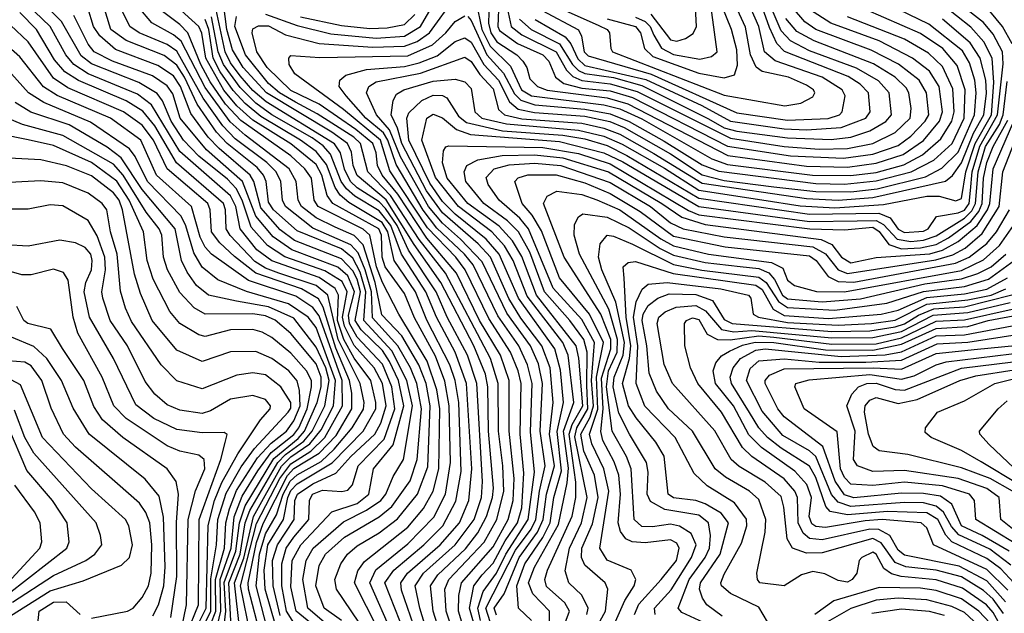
# Model space of a CAD drawing. Extents: x 501367 to 657802, y 482273 to 547541.
# Tile 663 of 714: x 632438 to 635550, y 490128 to 492006. Entities that reach past the tile are written whole.
import ezdxf

# ---------------------------------------------------------------- set-up
doc = ezdxf.new("R2010")
doc.units = 0

msp = doc.modelspace()

# ---------------------------------------------------------------- linework, layer by layer
at = {"layer": '0CON20XD'}
for points in [[(635575, 491929.8), (635544.9, 491984.9), (635505, 492033), (635369.1, 492135), (635338.3, 492165), (635321, 492191), (635304.4, 492244.4), (635303.4, 492275), (635322, 492355), (635324.8, 492535), (635354.1, 492615), (635399.7, 492705), (635415.9, 492825), (635460.4, 493049.6), (635480, 493095), (635565, 493179.3)], [(633455.8, 490105.8), (633401.2, 490145), (633374.2, 490215.8), (633385, 490279.6), (633404.8, 490315), (633465, 490369.6), (633575, 490433.9), (633615, 490466.5), (633672.5, 490547.5), (633694.7, 490615), (633708.5, 490775), (633693.9, 490855), (633673.9, 490905), (633634, 490975), (633553.5, 491063.5), (633550.4, 491145), (633530.2, 491215), (633508.6, 491268.6), (633485, 491294.6), (633365, 491347.2), (633278.5, 491415), (633269.1, 491435), (633263.5, 491495), (633248.5, 491525), (633219.3, 491555), (633119.7, 491629.7), (633080.2, 491670.2), (633018.1, 491758.1), (632935, 491906.7), (632905, 491928.4), (632816.2, 491965), (632786.4, 491985), (632699.2, 492165)], [(634433.4, 492023.4), (634495, 491942.4), (634515, 491938.9), (634542.6, 491947.4), (634567, 491963), (634577.7, 491985), (634567.7, 492165)], [(633751.3, 489985), (633703.2, 490145), (633688.8, 490215), (633714.6, 490255), (633815, 490345.4), (633874.9, 490425), (633897.5, 490495), (633901.6, 490545), (633883.4, 490855), (633853.9, 490945), (633789.4, 491065), (633754.3, 491145), (633667.5, 491277.5), (633631.3, 491355), (633595, 491408.9), (633575, 491430.1), (633505, 491474.5), (633484, 491495), (633465, 491534), (633452, 491585), (633433.4, 491613.4), (633216.9, 491746.9), (633175, 491782.6), (633135, 491828.7), (633105, 491869.4), (633088.1, 491905), (633033.6, 492156.4)], [(634055.5, 490105.5), (634014.7, 490145), (634009.9, 490215), (634035, 490285.2), (634091.8, 490368.2), (634115.3, 490415), (634127, 490495), (634151.2, 490578.8), (634136.9, 490703.1), (634157.4, 490795), (634147.9, 490897.8), (634129.9, 490965), (634014.6, 491125), (633954.2, 491265), (633912.2, 491312.2), (633815, 491390.9), (633775, 491431.7), (633735, 491489.7), (633667.9, 491625), (633662.3, 491695), (633668.4, 491711.6), (633709.2, 491750.8), (633745, 491767.6), (633775, 491766.1), (633788.9, 491758.9), (633825, 491701.6), (633850.9, 491680.9), (633964.4, 491655), (634155, 491641), (634225, 491629), (634295, 491608), (634357, 491577), (634585, 491441.6), (634935, 491391.3), (635154.2, 491394.2), (635190, 491380), (635215, 491344.2), (635235, 491333), (635295, 491337.7), (635309.4, 491345), (635336.2, 491383.8), (635405, 491395.3), (635425, 491404), (635439, 491425), (635443.8, 491466.2), (635448.6, 491525), (635473.4, 491606.6), (635528.7, 491705), (635547.1, 491867.1), (635544.9, 491905), (635515, 491960.7), (635485, 491997.8), (635279, 492159)], [(634385, 492014), (634415, 492000.5), (634430.7, 491985), (634442.7, 491957.3), (634466.6, 491916.6), (634505, 491895.9), (634588.3, 491881.7), (634625, 491889.6), (634642.8, 491905), (634609.1, 492155)], [(633856.3, 490033.7), (633825.6, 490135), (633826.1, 490185), (633835.1, 490225), (633935, 490338.2), (633982.2, 490425), (633998.1, 490485), (634000.7, 490555), (633985.8, 490705), (633985.5, 490865), (633957.9, 490945), (633891.9, 491055), (633818.6, 491205), (633725.4, 491315.4), (633634, 491454), (633584, 491515), (633569.1, 491545), (633564.9, 491585), (633554, 491615), (633501.1, 491658.9), (633385, 491738.7), (633295, 491782.4), (633220.9, 491855), (633188.1, 491905), (633173.3, 491965), (633175, 491977.1), (633192.9, 491987.1), (633225, 491987.4), (633278.5, 491958.5), (633385, 491930.7), (633555, 491919.5), (633655, 491922.7), (633695, 491937.9), (633733.8, 491965), (633815, 492077.3)], [(633895.3, 490105.3), (633886.2, 490145), (633902.9, 490197.2), (633945, 490254.9), (633975.1, 490315.1), (634045.1, 490425), (634065.1, 490575), (634052.6, 490702.6), (634057.7, 490855), (634043.6, 490915), (634016.2, 490975), (633949.1, 491069.1), (633871.2, 491231.2), (633844.5, 491265), (633757.2, 491347.2), (633713.5, 491403.5), (633628.2, 491548.2), (633601.7, 491625), (633588, 491648), (633532.5, 491695), (633470.3, 491765), (633448, 491795), (633450.3, 491815), (633469.1, 491830.9), (633535, 491848.7), (633655, 491858.6), (633700.6, 491869.4), (633757.9, 491892.2), (633815, 491936.9), (633845, 491948.9), (633865, 491935.8), (633904.9, 491865), (633952.2, 491815), (633986.3, 491746.3), (634013.6, 491723.6), (634065, 491712.4), (634225, 491700.8), (634304, 491684), (634348.6, 491665), (634495, 491581.8), (634595, 491516), (634665, 491497.8), (634821.9, 491478.1), (634955, 491462.8), (635065, 491461.9), (635148.9, 491471.1), (635301, 491509), (635353.1, 491536.9), (635405, 491587.7), (635456.1, 491705), (635461.2, 491775), (635456.9, 491815), (635440.2, 491870.2), (635418.1, 491908.1), (635311.8, 491991.8), (635122.2, 492085)], [(633972.3, 492075), (633991.9, 491985), (634025, 491958.5), (634134.2, 491905), (634166.5, 491846.5), (634186.3, 491826.3), (634215, 491813.8), (634305, 491803.5), (634389.5, 491779.5), (634685, 491631.1), (634855, 491605.6), (634965, 491597), (635055, 491599), (635135, 491614.7), (635205, 491650), (635252.5, 491695), (635256.3, 491725), (635248.1, 491775), (635239.7, 491790.3), (635205.5, 491825), (635137.2, 491867.2), (634949.7, 491939.7), (634895, 491969.5), (634859.7, 492009.7)], [(634067.3, 492007.3), (634162.6, 491952.6), (634180.2, 491930.2), (634202.7, 491882.7), (634225, 491861.6), (634417.2, 491817.2), (634594, 491735), (634685, 491684.9), (634855, 491661), (634925, 491657.6), (635035, 491665.1), (635113, 491695), (635126.8, 491715), (635120.7, 491775), (635095, 491802.4), (635056.7, 491826.7), (634855.9, 491905.9), (634831.3, 491931.3), (634808, 491982), (634775.8, 492075)], [(634090, 492035), (634204.3, 491974.3), (634214.4, 491954.4), (634222.1, 491905), (634235, 491891.8), (634434.5, 491834.5), (634705, 491711.7), (634865, 491688.1), (634993.5, 491693.5), (635029.3, 491705), (635038.2, 491715), (635046.9, 491765), (635038.4, 491785), (634974.3, 491825), (634826.5, 491876.5), (634792.6, 491905), (634774.1, 491985), (634735.7, 492075)], [(633248.2, 490088.2), (633214.1, 490205), (633210.6, 490265), (633222.8, 490345), (633272.6, 490425), (633285.5, 490495), (633295, 490516.9), (633315, 490538), (633426.1, 490604), (633524, 490705), (633563.6, 490775), (633564.5, 490795), (633548.3, 490865), (633495, 490935.5), (633462.7, 490995), (633442.8, 491055), (633446.2, 491135), (633435.9, 491155.9), (633385, 491191), (633235, 491243.6), (633188.1, 491278.1), (633134.7, 491345), (633121.8, 491415), (633105, 491448.7), (632945, 491589.2), (632855, 491736.7), (632810.6, 491770.6), (632655, 491834.9), (632609.9, 491865), (632584, 491895), (632534.4, 491985), (632460.9, 492055)], [(633261.4, 490121.4), (633239.2, 490215), (633237.1, 490295), (633252.9, 490345), (633306.2, 490425), (633308.5, 490485), (633316.5, 490505), (633365, 490538), (633438, 490572), (633485.3, 490625), (633561.2, 490695), (633579.9, 490729.9), (633596.9, 490785), (633585.4, 490855), (633559.2, 490905), (633495, 490975.9), (633465, 491036.3), (633458.3, 491065), (633473.3, 491145), (633457.6, 491177.6), (633402.3, 491212.3), (633276, 491256), (633221.9, 491291.9), (633170.3, 491350.3), (633141.9, 491435), (633122.2, 491472.2), (633095, 491501.4), (633004.4, 491575), (632956.2, 491625), (632917, 491685), (632889.3, 491749.3), (632872.8, 491772.8), (632815, 491808), (632665, 491866.3), (632632.3, 491892.3), (632570.6, 492000.6), (632507.6, 492065)], [(633398.7, 490065), (633312.6, 490135), (633295, 490211.9), (633299.7, 490295), (633327.2, 490345), (633425, 490449.1), (633505, 490476.2), (633541.5, 490505), (633556.2, 490585), (633618.5, 490661.5), (633652.7, 490785), (633635.6, 490865), (633607.7, 490925), (633585, 490959.4), (633518.1, 491025), (633498.9, 491055), (633515.2, 491145), (633505.5, 491185), (633491.7, 491211.7), (633455, 491249.7), (633307.3, 491307.3), (633261.3, 491341.3), (633200.8, 491410.7), (633178.8, 491495), (633166.4, 491515), (633068.4, 491598.4), (633034.1, 491635), (632979.1, 491709.1), (632947.1, 491795), (632925, 491828.3), (632875, 491861.2), (632741.7, 491911.7), (632691.5, 491955), (632672, 491985), (632653.7, 492043.7)], [(633453.2, 490055), (633349.1, 490145), (633332.8, 490235), (633343.5, 490295), (633365.6, 490335), (633462, 490418), (633535, 490454.9), (633579.3, 490485), (633595.1, 490505), (633618.4, 490561.6), (633651.5, 490615), (633680.4, 490785), (633662.2, 490865), (633615, 490958.6), (633526.4, 491055), (633532.4, 491145), (633515, 491207.4), (633491.7, 491251.7), (633455, 491281.2), (633315, 491338.2), (633240.9, 491405), (633225, 491428.9), (633217.7, 491495), (633208.9, 491515), (633189.1, 491539.1), (633094.2, 491614.2), (633060.2, 491650.2), (632998.8, 491738.8), (632958.8, 491825), (632935, 491862.4), (632895, 491893), (632775, 491940.7), (632726.7, 491975), (632699.2, 492065)], [(633534.5, 490065), (633439.6, 490205), (633434.8, 490235), (633453, 490285), (633474.8, 490315), (633505, 490341.6), (633575, 490382.6), (633632.2, 490427.8), (633695.4, 490505), (633727.9, 490592.1), (633736.1, 490785), (633723, 490855), (633699.7, 490915), (633646, 491006), (633583, 491073), (633562, 491175), (633523.6, 491293.6), (633495, 491323.6), (633435, 491349.8), (633375, 491379.7), (633329.2, 491415), (633318.3, 491435), (633312.1, 491495), (633289.6, 491535), (633150.6, 491640.6), (633103.4, 491683.4), (633025, 491791.8), (632948.2, 491938.2), (632925, 491958.7), (632856.2, 491996.2), (632815.1, 492045.1)], [(633615.5, 490065), (633545.3, 490225), (633564.5, 490265.5), (633665, 490348.3), (633747.3, 490432.7), (633784.7, 490505), (633799.7, 490605), (633796, 490785), (633782.4, 490862.4), (633752.1, 490942.1), (633686.5, 491063.5), (633655, 491140.2), (633593.4, 491225), (633584.5, 491255), (633581.8, 491325), (633573.5, 491345), (633428.5, 491425), (633410.7, 491450.7), (633393.6, 491515), (633375, 491548.6), (633295, 491613.3), (633175, 491688.1), (633124.3, 491734.3), (633083.9, 491783.9), (633026.7, 491885), (633013.9, 491963.9), (633005, 491984.8), (632926.3, 492055)], [(633830.6, 489865), (633744.7, 490135), (633737, 490215), (633760.1, 490249.9), (633847.8, 490332.2), (633886.8, 490383.2), (633913.8, 490435), (633932.6, 490495), (633935.6, 490524.4), (633920.2, 490705), (633917.5, 490845), (633910.4, 490885), (633873.6, 490975), (633769.5, 491175), (633685, 491295), (633596.6, 491436.6), (633505, 491513.4), (633491.9, 491545), (633486.9, 491586.9), (633474, 491615), (633425, 491651), (633218.4, 491775), (633145, 491855.1), (633111.4, 491911.4), (633092.7, 491975), (633082.4, 492057.6)], [(633215, 492023.6), (633315, 491987.8), (633421.5, 491961.5), (633565, 491948), (633655, 491954.6), (633705, 491985.1), (633746.4, 492055)], [(633945, 490123), (633938.1, 490145), (633970.1, 490189.9), (634016.9, 490305), (634074.9, 490385.1), (634093.2, 490425), (634103.3, 490505), (634128.4, 490595), (634112.4, 490695), (634124.1, 490795), (634114.7, 490904.7), (634088.9, 490975), (634022.1, 491062.1), (633984, 491124), (633926.3, 491255), (633887.1, 491297.1), (633775, 491395.8), (633724.6, 491465.4), (633645.7, 491615), (633632.8, 491662.8), (633612.9, 491705), (633619, 491751), (633628.9, 491771.1), (633652.5, 491785), (633745, 491812.1), (633815, 491818.5), (633845, 491810), (633865, 491788.7), (633877.2, 491715), (633899.1, 491695), (633976.6, 491676.6), (634205, 491656.5), (634285, 491637.4), (634342.1, 491612.1), (634476.5, 491536.5), (634585, 491466.9), (634783.8, 491436.2), (634905, 491417.6), (635015, 491411.4), (635168.2, 491421.8), (635305, 491447.7), (635345, 491447.7), (635397, 491433), (635415, 491440.7), (635428.7, 491525), (635458.4, 491615), (635509.5, 491705), (635517.5, 491807.5), (635511.8, 491885), (635486.1, 491936.1), (635445, 491982.6), (635354.1, 492054.1)], [(633855, 492016.9), (633865, 492003.9), (633914.7, 491894.7), (633967.4, 491837.4), (634002, 491772), (634021.9, 491751.9), (634066.9, 491736.9), (634225, 491723), (634305, 491709), (634364.8, 491684.8), (634475, 491622.1), (634595, 491547.5), (634647.6, 491527.6), (634955, 491487.8), (635045, 491485.8), (635145, 491496.1), (635256.5, 491525), (635327.9, 491562.1), (635385.1, 491615), (635423.2, 491695), (635426.8, 491785), (635401.7, 491861.7), (635356, 491915), (635285, 491962.3), (635053.7, 492063.7)], [(633881.5, 492061.5), (633899.2, 491975), (633925, 491922.2), (633989.1, 491859.1), (634024.9, 491784.9), (634055.6, 491765.6), (634285, 491737.2), (634335, 491724.1), (634405, 491692.7), (634626.4, 491566.4), (634675, 491548.5), (634944.5, 491514.5), (635065, 491513.1), (635145, 491523.4), (635232.8, 491547.2), (635291.7, 491578.4), (635350.2, 491629.8), (635384.9, 491685), (635391.8, 491715), (635387.5, 491787.5), (635355, 491858.6), (635310.9, 491900.9), (635235, 491944.7), (635055, 492015.6)], [(633922.5, 492062.5), (633920.1, 491995), (633927, 491965), (633946.7, 491936.7), (634009.5, 491895), (634029.1, 491875), (634041.7, 491855), (634050.7, 491819.3), (634074.8, 491795), (634105, 491783), (634295, 491759.5), (634360, 491740), (634676.7, 491576.8), (634925, 491543.1), (635055, 491540.1), (635145, 491552.5), (635230.6, 491579.4), (635295, 491624.1), (635345.9, 491685), (635354.5, 491715), (635344.9, 491795), (635313.4, 491843.4), (635259.8, 491885), (635155, 491939), (635001.9, 491995), (634935, 492039)], [(633952.4, 492065), (633949.1, 491985), (633955, 491972.3), (634011.5, 491931.5), (634091.7, 491895), (634110.9, 491875), (634131.7, 491825), (634158.5, 491805), (634215, 491789.5), (634305, 491781.4), (634375, 491759.9), (634675, 491606.4), (634875, 491575.8), (635042, 491568), (635135, 491581.4), (635215, 491608), (635255, 491638), (635300.1, 491685), (635311.4, 491705), (635304.9, 491775), (635281.2, 491815), (635216.2, 491866.2), (635129.8, 491910.2), (634955.1, 491975.1), (634919.6, 491999.6), (634881, 492045)], [(634018.3, 492008.3), (634055, 491975.6), (634145, 491930), (634186.1, 491865), (634205, 491845.4), (634225, 491835.7), (634315, 491823), (634405, 491797.9), (634615, 491693.2), (634664.7, 491664.7), (634705, 491653.2), (634865, 491632.3), (635003, 491627), (635065, 491634.9), (635125.6, 491654.4), (635176.1, 491683.9), (635193.8, 491705), (635186.2, 491775), (635153.1, 491813.1), (635083.5, 491853.5), (634935, 491908.1), (634875, 491939.6), (634845, 491971), (634813.6, 492045)], [(634143.5, 492043.5), (634268.5, 491988.5), (634295.3, 491975), (634302.6, 491965), (634306.4, 491915), (634312.4, 491905), (634665, 491767.5), (634856.6, 491733.4), (634907.3, 491742.7), (634945, 491762.8), (634951.9, 491775), (634947.2, 491785), (634925, 491799.7), (634867.8, 491825), (634785, 491843), (634766.5, 491856.5), (634748.2, 491895), (634732.7, 491982.7), (634694.1, 492065)], [(634295, 492008.8), (634385, 491984.6), (634400.4, 491965), (634413, 491915), (634439.9, 491889.8), (634585, 491837.1), (634665, 491822.2), (634697.7, 491832.3), (634707, 491863), (634705, 491910.6), (634688.4, 491975), (634658.6, 492048.6)], [(633219.7, 490085), (633185.9, 490215), (633196.4, 490315), (633215, 490379.9), (633249.8, 490440.2), (633270.8, 490505), (633293.3, 490546.7), (633315, 490566.8), (633390.9, 490609.1), (633432.8, 490647.2), (633489.2, 490715), (633525.3, 490774.7), (633527.1, 490795), (633514.4, 490855), (633445, 490994.1), (633411.9, 491135), (633375, 491165.7), (633256.9, 491205), (633215, 491220.7), (633181.8, 491241.8), (633103.5, 491323.5), (633091.2, 491345), (633089.3, 491405), (633082.9, 491425), (632933.9, 491553.9), (632865, 491670.4), (632827.5, 491717.5), (632775, 491749.7), (632624.1, 491814.1), (632581.5, 491841.5), (632548.9, 491878.9), (632491.1, 491975), (632438.9, 492028.9)], [(633305, 490098.2), (633281.7, 490135), (633266.6, 490215), (633266.4, 490285), (633280.3, 490335), (633305, 490368.8), (633352.5, 490425), (633354, 490485), (633364, 490505), (633395, 490518.3), (633456.6, 490513.4), (633475, 490517.6), (633490, 490535), (633508.3, 490595), (633590.2, 490679.8), (633624.5, 490775), (633614.8, 490845), (633585, 490916.3), (633505, 491001.8), (633481, 491045), (633478.1, 491071.9), (633496.3, 491145), (633475, 491196.2), (633443.5, 491223.5), (633298.2, 491278.2), (633239.4, 491319.4), (633185.2, 491385.2), (633142.4, 491495), (633028.8, 491595), (632945.5, 491695), (632922.2, 491772.2), (632905, 491797.6), (632858.4, 491828.4), (632732, 491875), (632673.8, 491905), (632655, 491928.7), (632609.4, 492019.4)], [(633572.2, 490075), (633496.4, 490225), (633507.4, 490262.6), (633528.2, 490291.8), (633665, 490401.4), (633715, 490460.4), (633745.2, 490514.8), (633763.6, 490585), (633766.3, 490775), (633757.1, 490835), (633726.3, 490926.3), (633636.6, 491075), (633585, 491174.5), (633566.4, 491225), (633545.1, 491325), (633524, 491344), (633381.7, 491415), (633369.6, 491435), (633360.4, 491505), (633339.9, 491535), (633295, 491575.3), (633137.1, 491687.1), (633088.9, 491738.9), (633040.2, 491810.2), (633010.8, 491865), (632970.3, 491965), (632945, 491991.3), (632885.8, 492035)], [(633692.7, 490065), (633645, 490201.8), (633642.9, 490225), (633664.1, 490255), (633767.1, 490345), (633828.4, 490415), (633858.2, 490485), (633867.8, 490585), (633850.1, 490855), (633814.7, 490954.7), (633755.4, 491065), (633722.2, 491145), (633644.8, 491264.8), (633611.7, 491355), (633575, 491401.8), (633497.9, 491447.9), (633471, 491471), (633454.3, 491495), (633420.5, 491580.5), (633397.5, 491607.5), (633362.5, 491632.5), (633235.8, 491705.8), (633185, 491742.2), (633135, 491791.8), (633082.5, 491865), (633066, 491905), (633044.5, 492015)], [(633812.5, 490055), (633785.9, 490135), (633782.3, 490205), (633794.9, 490235.1), (633906.6, 490353.4), (633946.5, 490425), (633968.4, 490515), (633965.7, 490595), (633951.9, 490705), (633950.6, 490855), (633926.1, 490935), (633784.4, 491205), (633701.4, 491311.4), (633610.4, 491450.4), (633538.6, 491525), (633515.7, 491615), (633494.2, 491635), (633379, 491709), (633310.6, 491745), (633260, 491775), (633225, 491804.9), (633151.8, 491895), (633118.7, 491985), (633123.5, 492016.5)], [(633897.3, 490015), (633859.6, 490145), (633873.7, 490215), (633900.1, 490249.9), (633935, 490287.2), (633972.4, 490357.6), (634011.8, 490415), (634025, 490462.1), (634032.2, 490572.2), (634020.3, 490695), (634022.9, 490855), (634013.8, 490895), (633990.1, 490955), (633920.8, 491060.8), (633846.8, 491215), (633816.4, 491255), (633727.8, 491347.8), (633608.7, 491528.7), (633579.1, 491625), (633461.8, 491721.8), (633308.2, 491835), (633290, 491865), (633289.2, 491885), (633295, 491893.3), (633386.9, 491886.9), (633665, 491892.5), (633743.1, 491926.9), (633785.6, 491964.4), (633815, 492000.7), (633845, 492018.3)], [(633325.4, 492015.4), (633455, 491987.9), (633545, 491978.8), (633599.8, 491980.2), (633655, 491991.2), (633687.6, 492022.4)], [(633925, 490101.4), (633911.2, 490145), (634005, 490327.9), (634055, 490395), (634070, 490425), (634081.4, 490515), (634099.7, 490595), (634083.8, 490705), (634091.2, 490855), (634077.6, 490917.6), (634052.7, 490975), (633977.8, 491077.8), (633900.5, 491240.5), (633831.6, 491311.6), (633775, 491362.2), (633730.4, 491415), (633642, 491572), (633607.7, 491657.7), (633565.8, 491705), (633534.4, 491775), (633541.9, 491795), (633565, 491810.1), (633705, 491837.5), (633845, 491887.5), (633865, 491873.8), (633892.5, 491832.5), (633935, 491788.1), (633952.2, 491722.2), (633970.8, 491705), (634025, 491692.8), (634215, 491678.6), (634285, 491663.4), (634335, 491643.8), (634442.8, 491582.8), (634595, 491488.7), (634925, 491440.2), (635025, 491435.3), (635135, 491443.4), (635364.2, 491495.8), (635386.5, 491513.5), (635415, 491553.1), (635452.7, 491647.3), (635485.7, 491705), (635494.1, 491774.1), (635492.1, 491815), (635473.7, 491885), (635442.7, 491932.7), (635355, 492007.8)], [(633200.9, 490055), (633161.6, 490205), (633160.3, 490225), (633187.3, 490352.7), (633207.7, 490412.3), (633285, 490564.6), (633305, 490586.4), (633385.2, 490634.8), (633438.7, 490691.3), (633487.8, 490775), (633487.9, 490825), (633481.1, 490865), (633437.5, 490967.5), (633397.3, 491097.3), (633383, 491123), (633328.8, 491155), (633184.4, 491204.4), (633117.4, 491257.4), (633070.9, 491300.9), (633044.6, 491335), (633039.9, 491405), (633032.8, 491425), (632904.5, 491534.5), (632861.2, 491625), (632825, 491672.6), (632766.7, 491715), (632590.5, 491790.5), (632545, 491821.5), (632465, 491935.9), (632409.5, 491989.5)], [(633655.3, 490065), (633592.4, 490225), (633620.7, 490265), (633715.4, 490345), (633775.6, 490405), (633817.1, 490482.9), (633833.4, 490576.6), (633825.8, 490795), (633815, 490864.6), (633797.7, 490915), (633725.4, 491055.4), (633689.2, 491145), (633621.9, 491245), (633601.7, 491335), (633583.5, 491365), (633478.2, 491428.2), (633451, 491451), (633435.3, 491475.3), (633408, 491548), (633375, 491589.1), (633326.1, 491625), (633200.2, 491700.2), (633151.1, 491741.1), (633112.8, 491782.8), (633071.8, 491841.8), (633050.2, 491885), (633035.9, 491975), (633025, 492006.6)], [(633169, 490055), (633136.4, 490215), (633187.2, 490412.8), (633260.5, 490555), (633295, 490601.7), (633358.5, 490641.5), (633402.8, 490685), (633458.5, 490785), (633457.5, 490865), (633385, 491069.1), (633365, 491096), (633311.5, 491131.5), (633161.2, 491181.2), (633044.4, 491264.4), (633025, 491286.3), (633008.5, 491318.5), (632981.6, 491415), (632870.4, 491515), (632821.7, 491625), (632725.2, 491695), (632556.3, 491766.3), (632513.9, 491793.9), (632438.7, 491888.7), (632340, 491975)], [(633134.2, 490074.2), (633117.4, 490225), (633147, 490303), (633177.2, 490435), (633266.2, 490593.8), (633295, 490623.5), (633355.2, 490664.8), (633391, 490709), (633430.2, 490785), (633437, 490865), (633375, 491032.3), (633350.1, 491065), (633287.9, 491107.9), (633155, 491146), (633065, 491183.6), (633015, 491223.3), (632988.4, 491268.4), (632964, 491354), (632949.2, 491385), (632841.8, 491495), (632803.4, 491573.4), (632785, 491597.9), (632662.2, 491682.2), (632514.6, 491744.6), (632466.3, 491775), (632375.9, 491875)], [(634112.7, 490082.7), (634113, 490135), (634059.7, 490189.7), (634047, 490225), (634065, 490274.4), (634141, 490409), (634168.7, 490541.3), (634172.6, 490587.4), (634157.3, 490705), (634190.1, 490795), (634171.4, 490945), (634155.3, 490985.3), (634042, 491132), (633998.5, 491245), (633970.6, 491290.6), (633931, 491335), (633825, 491415), (633753, 491507), (633709.8, 491625), (633725, 491694.6), (633745, 491707.5), (633775, 491696), (633818.7, 491658.7), (633863.6, 491643.6), (634145, 491620.6), (634285, 491585), (634345, 491557), (634585, 491415.7), (634935, 491368.2), (635085, 491369.8), (635145, 491371.4), (635168.3, 491358.3), (635211.8, 491311.8), (635255, 491304.7), (635295, 491308.9), (635335, 491322.1), (635425, 491378), (635448, 491402), (635459.7, 491425), (635468.2, 491525), (635491.2, 491605), (635535.1, 491674.9), (635547, 491705), (635559.3, 491810.7)], [(633107.6, 490065), (633099.7, 490225), (633135, 490315), (633151.2, 490415), (633166.1, 490453.9), (633254.3, 490605.7), (633278.8, 490631.2), (633336.5, 490673.5), (633362.8, 490705), (633402.3, 490785), (633416.3, 490865), (633406, 490905), (633375, 490969.9), (633305, 491061.6), (633225, 491097.9), (633124, 491116), (633034.7, 491134.7), (632997.4, 491165), (632967.3, 491207.3), (632949.5, 491245), (632930.2, 491345), (632825, 491468.7), (632759.5, 491569.5), (632715, 491602.7), (632595, 491673.4), (632474, 491714), (632424, 491744)], [(633080.5, 490055), (633090.3, 490135), (633084.5, 490225.5), (633121.5, 490325), (633132.6, 490415), (633151.2, 490468.7), (633241.8, 490618.2), (633318.6, 490681.4), (633338.9, 490705), (633378.3, 490795), (633391.7, 490845), (633391.6, 490875), (633375, 490917.4), (633295, 491013.5), (633245.9, 491055.9), (633215, 491069.2), (633175, 491075.9), (633025, 491074.8), (632990.2, 491095), (632945, 491143.3), (632905.4, 491215), (632893.2, 491255), (632887.6, 491325), (632879.3, 491345), (632837.6, 491397.6), (632765, 491514.9), (632735, 491548.8), (632575, 491640.5), (632447.5, 491675), (632385, 491701.4)], [(634105.8, 489945), (634176.3, 490135), (634161.6, 490161.6), (634103, 490213), (634098, 490235), (634106.1, 490265), (634184.5, 490435.5), (634195.6, 490495), (634196.2, 490543.8), (634174.9, 490695.1), (634184.2, 490725.8), (634218.3, 490785), (634205.5, 490935.5), (634196.9, 490975), (634071.5, 491135), (634025, 491257.7), (633996.3, 491306.3), (633953.6, 491353.6), (633854.3, 491425), (633789.9, 491505), (633775, 491553.3), (633778.3, 491591.7), (633785, 491604.4), (633795, 491607.6), (634092.3, 491602.3), (634205, 491583.4), (634305, 491550.5), (634552.6, 491402.6), (634585, 491389), (634935.2, 491344.8), (635045, 491341.5), (635135, 491349.9), (635155, 491336.7), (635185.5, 491295.5), (635225, 491281.2), (635285.9, 491284.1), (635335, 491295.3), (635374, 491316), (635445, 491368.1), (635470.1, 491399.9), (635480.7, 491425), (635485, 491505), (635495, 491555), (635514.7, 491605), (635561.1, 491688.9)], [(634230.5, 490125), (634235.1, 490145), (634215.6, 490185.6), (634173.7, 490225), (634162.8, 490262.8), (634175.9, 490335), (634213.9, 490415), (634232.1, 490495), (634193.1, 490686.9), (634199.2, 490715), (634234.4, 490775), (634230.7, 490849.3), (634231.6, 490955), (634221.3, 490995), (634177.5, 491055), (634096.9, 491145), (634050.5, 491270.6), (634015, 491334.9), (633979.9, 491369.9), (633905.7, 491425), (633848.6, 491495), (633843.4, 491525), (633851.6, 491545), (633886.9, 491563.1), (633963.1, 491576.9), (634065, 491579.2), (634155, 491569.7), (634298.9, 491525), (634468.4, 491425), (634531.2, 491381.2), (634605, 491358.5), (634971.5, 491311.5), (635005.6, 491295.6), (635035.7, 491255), (635065, 491237), (635145.6, 491254.4), (635315, 491266.1), (635355, 491277.2), (635405, 491304.9), (635464.8, 491355.2), (635497.1, 491405), (635504.2, 491425), (635515.1, 491535), (635580.2, 491685)], [(633051.9, 490041.9), (633074.5, 490135), (633071.7, 490235), (633106.7, 490335), (633116.7, 490433.3), (633141.1, 490498.9), (633190.8, 490579.2), (633233.1, 490636.9), (633305, 490693.7), (633320.1, 490715), (633346.9, 490775), (633360.5, 490845), (633360.8, 490865), (633345.1, 490895), (633295, 490951), (633235, 491000.8), (633205, 491018.2), (633175, 491025.8), (633105, 491025.5), (633024.5, 491004.5), (633005, 491009.4), (632944.2, 491045), (632913.2, 491083.2), (632860.7, 491185), (632840.8, 491245), (632830.1, 491335), (632784.6, 491435), (632745, 491495.8), (632664.8, 491555), (632545, 491608.6), (632465, 491626.7), (632376, 491644)], [(634250.5, 490065), (634289.9, 490135), (634297, 490205), (634289.1, 490225), (634225, 490280.5), (634214.5, 490304.5), (634215.6, 490335), (634248.5, 490411.5), (634266.6, 490495), (634254.7, 490565), (634221.8, 490641.8), (634212.1, 490695), (634241.2, 490748.8), (634251.5, 490785), (634245.4, 490865), (634255.2, 490985), (634215, 491057.9), (634125, 491156.5), (634046.8, 491345), (634018.6, 491378.6), (633954.2, 491435), (633918.8, 491485), (633913.2, 491506.8), (633938.2, 491535), (633985, 491547.7), (634065, 491552.9), (634148.6, 491545), (634305, 491491.2), (634431.7, 491415), (634495, 491363.2), (634535.3, 491345), (634665, 491319.2), (634945, 491287.9), (634985, 491265.5), (635024.9, 491215), (635055, 491202.9), (635333.8, 491246.2), (635387.7, 491262.3), (635426.3, 491283.7), (635480.1, 491329.9), (635533.7, 491415), (635546, 491525), (635593.5, 491646.5)], [(633026.3, 490055), (633058.7, 490135), (633057, 490235), (633085.4, 490335), (633090.1, 490415), (633101.2, 490458.8), (633123.3, 490516.7), (633190.2, 490619.8), (633233.1, 490666.9), (633281.9, 490705), (633305, 490737), (633324.8, 490785), (633323.2, 490833.2), (633315, 490864.2), (633289.3, 490895), (633235, 490934.8), (633185, 490956.2), (633105, 490956), (633015, 490925.2), (632935, 490961.4), (632856.7, 491055), (632819.8, 491139.8), (632801.4, 491201.4), (632763.5, 491405), (632752.4, 491435), (632735, 491458.3), (632665, 491512), (632585.9, 491544.1), (632505, 491563.3), (632385, 491569.8)], [(634300.3, 490055), (634351.1, 490168.9), (634380.7, 490215), (634385.7, 490235), (634370.9, 490265), (634295, 490296.1), (634272.1, 490335), (634300.1, 490515), (634285.1, 490585), (634246.3, 490665), (634239.5, 490695), (634266, 490774), (634261.5, 490875), (634283.9, 490985), (634239.7, 491075), (634145, 491189.8), (634088.1, 491338.1), (634058.2, 491388.2), (634026.5, 491425), (634003.2, 491495), (634013.8, 491506.2), (634044.5, 491515.5), (634134.1, 491515.9), (634225, 491490), (634305, 491457), (634399.8, 491399.8), (634505, 491321.1), (634667.7, 491287.7), (634935, 491258.8), (634955.7, 491245), (634993.8, 491193.8), (635025, 491178.1), (635075, 491175.8), (635396.5, 491236.5), (635439.4, 491255), (635495, 491298.2), (635526.1, 491335), (635566.4, 491405)], [(633007.7, 490065), (633042.7, 490135), (633042.2, 490237.8), (633060.7, 490345), (633064.6, 490425.4), (633091.3, 490508.7), (633138.5, 490591.5), (633180, 490650), (633287.1, 490765), (633295, 490777.9), (633295.5, 490795), (633264, 490845), (633215, 490883.2), (633175, 490888.8), (633125, 490881.9), (633015, 490838.1), (632935, 490863.8), (632885, 490914.1), (632791.6, 491051.6), (632773.3, 491093.3), (632757.4, 491147.4), (632746.6, 491265), (632725.6, 491335), (632713.3, 491405), (632699.3, 491425), (632655, 491457.6), (632575, 491490), (632505, 491496.2), (632365, 491489.3)], [(634381.5, 490125), (634395, 490157.2), (634465.8, 490235), (634514.4, 490295), (634522.7, 490335), (634515, 490349.8), (634495, 490360.7), (634415, 490351.3), (634374, 490354), (634353.7, 490363.7), (634337.2, 490387.2), (634330.4, 490415), (634337.7, 490505), (634331.7, 490565), (634317.3, 490607.3), (634281.8, 490675), (634275, 490703.3), (634282.1, 490775), (634277.3, 490872.7), (634307, 490965), (634307.1, 490995), (634275, 491074.8), (634158.8, 491255), (634093.8, 491425), (634105, 491448.4), (634136.2, 491463.8), (634215, 491453.8), (634263, 491437), (634335, 491404.7), (634465, 491312.9), (634505, 491291), (634615, 491264.6), (634815, 491238.7), (634849.9, 491219.9), (634865, 491182.3), (634887.1, 491165), (634956.8, 491146.8), (635045, 491145.1), (635415, 491212.9), (635485, 491246.8), (635535, 491292.3), (635579.2, 491355)], [(632987.2, 490065), (633027.7, 490145), (633033.7, 490406.3), (633053.8, 490485), (633077.4, 490542.6), (633127.4, 490632.6), (633199.7, 490740.3), (633229.8, 490775), (633231.2, 490785), (633215, 490805.2), (633175, 490817.9), (633105, 490805.9), (633041.5, 490768.5), (633015, 490760.2), (632945, 490770.6), (632905, 490787.8), (632865, 490821.4), (632835, 490861.3), (632778.8, 490975), (632724.8, 491055), (632701.1, 491125), (632698, 491145), (632709.2, 491215), (632707.7, 491255), (632683.1, 491323.1), (632655, 491371.2), (632575, 491417.8), (632535, 491420.5), (632465, 491407.2), (632385, 491407.1)], [(634446.5, 490125), (634444.8, 490145), (634497.1, 490202.9), (634562.1, 490305), (634576.3, 490345), (634560.6, 490380.6), (634524.1, 490404.1), (634495, 490410.5), (634438.5, 490401.5), (634405, 490403.2), (634380.3, 490425), (634371.5, 490585), (634356.6, 490625), (634310.8, 490705), (634292.6, 490845), (634299.7, 490895), (634326.4, 490955), (634328.3, 490995), (634300.3, 491090.3), (634208.2, 491265), (634190.8, 491325), (634191.7, 491358.3), (634205, 491383.1), (634217.8, 491392.3), (634295, 491381.8), (634365, 491347.6), (634462.7, 491282.7), (634505, 491261.8), (634605, 491238.5), (634715, 491225.8), (634775, 491219.1), (634805.6, 491205.6), (634824.3, 491184.3), (634849.8, 491135), (634865, 491123.6), (634975, 491114.1), (635096.3, 491123.7), (635299.5, 491170.5), (635415, 491186.1), (635467.1, 491202.9), (635508.9, 491225), (635555.4, 491264.6)], [(634612.9, 490092.9), (634531.4, 490131.4), (634519.6, 490145), (634553.8, 490235), (634604.9, 490305), (634618.6, 490335), (634621.9, 490375), (634615.2, 490415), (634585, 490438.5), (634477, 490457), (634431.8, 490481.8), (634422, 490505), (634424.3, 490575), (634419, 490605), (634366, 490695), (634331.9, 490761.9), (634313.8, 490845), (634316.8, 490875), (634345.9, 490945), (634349.9, 490985), (634322.9, 491112.9), (634278.2, 491215), (634267.9, 491255), (634272.7, 491297.3), (634295, 491324.2), (634315, 491321.6), (634375, 491296.7), (634505, 491232.4), (634594.3, 491214.3), (634775, 491192.3), (634798.2, 491175), (634836.6, 491115), (634865, 491096), (635015, 491087.5), (635179.2, 491109.2), (635295, 491146.4), (635425, 491162.7), (635500, 491185), (635581.8, 491245)], [(632966.9, 490065), (633003.8, 490155), (633005.2, 490424.8), (633074.6, 490615), (633088.3, 490668.3), (633094.3, 490694.3), (633085, 490700.5), (633015, 490699.5), (632935, 490709.5), (632862.8, 490745), (632805, 490787.7), (632734.5, 490935), (632659.4, 491065), (632642.2, 491145), (632647.6, 491175), (632664.9, 491215.1), (632667.2, 491245), (632662.9, 491265), (632645, 491286.1), (632615, 491300.4), (632565, 491308.7), (632465, 491289.5), (632395, 491294)], [(634658.9, 490118.9), (634610.4, 490155), (634596.2, 490176.2), (634587.1, 490205), (634590, 490225), (634651.9, 490315), (634678.5, 490415), (634655.1, 490445.1), (634604.9, 490474.9), (634575, 490485.3), (634505, 490493.7), (634487.7, 490505), (634475.3, 490625.3), (634449.3, 490669.3), (634386.3, 490746.3), (634363.1, 490785), (634343.7, 490855), (634366.1, 490935), (634370, 490975), (634355.6, 491065), (634348.4, 491188.4), (634346.1, 491225), (634361.8, 491238.2), (634385, 491241.5), (634503.6, 491203.6), (634765, 491166.5), (634785, 491152.8), (634820.1, 491090.1), (634855, 491070.9), (634995, 491060.7), (635161.5, 491075), (635215, 491087), (635305, 491127.1), (635425, 491138.8), (635495, 491154.3), (635560.6, 491189.4)], [(632935, 490006.2), (632965.3, 490155), (632970.6, 490425), (632993.7, 490516.3), (633023, 490585), (633021.3, 490615), (633005, 490629), (632945, 490641.1), (632905, 490658.1), (632775, 490744.2), (632735.5, 490785), (632699.4, 490875), (632621.8, 491015), (632607.1, 491065), (632592.1, 491182.1), (632577.1, 491207.1), (632545, 491217), (632475, 491198.8), (632445, 491199.4), (632375, 491219)], [(634801.9, 490101.9), (634775, 490148.1), (634685, 490191.2), (634656.1, 490215), (634654.1, 490225), (634665, 490252.5), (634720.1, 490349.9), (634736.6, 490405), (634735.7, 490425.7), (634697.6, 490477.6), (634611.2, 490531.2), (634570.4, 490570.4), (634510.3, 490685), (634414.1, 490784.1), (634386.8, 490855), (634392.6, 490975), (634377.9, 491065), (634386.3, 491113.7), (634405.7, 491154.3), (634425, 491169.2), (634485.3, 491174.7), (634654.4, 491154.4), (634742.2, 491135), (634748.8, 491125), (634756.2, 491075), (634773.8, 491065), (634865, 491048.3), (635025, 491039.6), (635130.6, 491045), (635205, 491055.8), (635305, 491106.2), (635435, 491119.6), (635508.6, 491135), (635555.5, 491154.5)], [(635557.5, 490055), (635515, 490130.7), (635494.2, 490155), (635418.4, 490208.4), (635335, 490234.4), (635224.8, 490244.8), (635193.3, 490253.3), (635169.9, 490269.9), (635145.4, 490315), (635135, 490322), (635099.7, 490305), (635091.8, 490295), (635084.1, 490255), (635069.6, 490235), (635055, 490227.4), (635025, 490231.9), (634983.6, 490253.6), (634945, 490260.3), (634909.8, 490250.2), (634855, 490215.6), (634777.5, 490225), (634770, 490235), (634767.7, 490255), (634794.8, 490385), (634796.4, 490425), (634775, 490488.2), (634745.1, 490515.1), (634668.8, 490558.8), (634636.4, 490585), (634565.2, 490705), (634489.3, 490775), (634450.9, 490830.9), (634428.4, 490888.4), (634420.7, 490975), (634405.6, 491055), (634409.2, 491075), (634425, 491102.1), (634455.8, 491125), (634490.8, 491139.2), (634575, 491137.5), (634628.1, 491118.1), (634665, 491057.6), (634690.3, 491045), (635005, 491019.8), (635125, 491022.5), (635205, 491034.7), (635235, 491044.4), (635278.9, 491071.1), (635328.1, 491091.9), (635425, 491097.7), (635573.8, 491136.2)], [(635547.5, 490127.5), (635515, 490172.7), (635485, 490200.8), (635415, 490243.3), (635335, 490264.8), (635239.1, 490275), (635205, 490289.6), (635161, 490351), (635135, 490364.6), (634975, 490319.6), (634925, 490318.9), (634880.4, 490335), (634864.5, 490364.5), (634854, 490464), (634845, 490497.9), (634795, 490543.1), (634712.6, 490592.6), (634686.7, 490615), (634635.3, 490705.3), (634501.2, 490855), (634475.5, 490915.5), (634453, 491045), (634458, 491065), (634478.3, 491081.7), (634513.1, 491096.9), (634575, 491102.2), (634605.8, 491085.8), (634656.7, 491026.7), (634695, 491018.8), (634752.6, 491022.6), (635005, 491000), (635135, 491001.3), (635225, 491020), (635325, 491071.1), (635435, 491079.8), (635568.5, 491111.5)], [(632915.8, 490115), (632935.3, 490244.7), (632933.8, 490416.2), (632940.4, 490505), (632932.8, 490545), (632904.2, 490585), (632764.1, 490684.1), (632700.1, 490740.1), (632672.3, 490782.3), (632641.6, 490865), (632573.5, 490966.5), (632536.8, 491026.8), (632464.2, 491045), (632451.6, 491055), (632429.3, 491099.3)], [(635554.5, 490164.5), (635495, 490231.6), (635407.2, 490277.2), (635235, 490312.7), (635215, 490328.3), (635188.1, 490375), (635153.8, 490393.8), (635125, 490394.6), (634975, 490361.2), (634935, 490364.9), (634915, 490381.8), (634898.5, 490415), (634896.9, 490495), (634888.7, 490515), (634855, 490553.8), (634752.6, 490625), (634723.3, 490653.3), (634656.6, 490765), (634582.1, 490855), (634558.9, 490905), (634540.4, 490975), (634539.6, 491045), (634546.2, 491055), (634565, 491063.4), (634585, 491058.1), (634611.2, 491011.2), (634644.4, 490994.4), (634683.5, 490993.5), (634774.3, 491005.7), (634822.3, 491002.3), (635005, 490980.3), (635145, 490981.3), (635225, 491000.1), (635335, 491052.6), (635425, 491056.9), (635575, 491090.8)], [(635561.8, 490201.8), (635495, 490267.5), (635326.9, 490345), (635305, 490398.8), (635287.5, 490415), (635164.8, 490424.8), (635110.8, 490420.9), (634985, 490399.4), (634955, 490403.3), (634941.5, 490411.5), (634933.7, 490435), (634940.9, 490495), (634925.8, 490535.8), (634888.5, 490578.5), (634782.8, 490652.8), (634743.2, 490693.2), (634694.9, 490784.9), (634637.4, 490855), (634630.3, 490895), (634638.7, 490921.3), (634656.9, 490943.1), (634681.8, 490958.2), (634723.1, 490976.9), (634763.4, 490986.6), (634821.8, 490985), (634985, 490962.2), (635135, 490960.6), (635225, 490979.4), (635335, 491029.3), (635435, 491035.6), (635498.9, 491055), (635595, 491072.2)], [(635580.9, 490225), (635538.9, 490268.9), (635495, 490302.2), (635384.7, 490354.7), (635365.9, 490375.9), (635340.3, 490425), (635305, 490446.7), (635180.8, 490450.8), (635055, 490439.9), (635000.3, 490450.3), (634986.3, 490466.3), (634955, 490558.4), (634935, 490593.9), (634845, 490650.6), (634801.8, 490685), (634774.7, 490714.7), (634745, 490764.1), (634688.5, 490855), (634684.4, 490875), (634693.1, 490905), (634716.9, 490935), (634765, 490961.4), (634795, 490964.6), (635035, 490940.4), (635174.2, 490945.8), (635225, 490955.8), (635335, 491005.7), (635425, 491009.4), (635575, 491037.9)], [(635570.5, 490280.5), (635505, 490330.9), (635406.4, 490376.4), (635383.1, 490403.1), (635357.9, 490447.9), (635335, 490466.9), (635295, 490478.2), (635235, 490479.2), (635065, 490466.5), (635025, 490479.5), (635004.7, 490504.7), (634954.9, 490624.9), (634935, 490642.8), (634850.5, 490690.5), (634785, 490768), (634735.1, 490865), (634747.4, 490902.6), (634775, 490927.1), (634855, 490933.3), (634965, 490923.3), (635112.8, 490922.8), (635225, 490929.5), (635338.6, 490981.4), (635435, 490986.3), (635605, 491012.2)], [(632859.1, 490120.9), (632877.3, 490155), (632893.9, 490215), (632897.8, 490275), (632892.4, 490432.4), (632879.2, 490499.2), (632835, 490553), (632657.7, 490695), (632607.7, 490777.7), (632570.8, 490865), (632524.5, 490934.5), (632483, 490973), (632412.1, 491002.1)], [(635565.4, 490325.4), (635480.8, 490375), (635415, 490405.5), (635384.2, 490474.2), (635348.4, 490498.5), (635295, 490507.9), (635225, 490508.5), (635075, 490493.4), (635045, 490502.9), (635016, 490546), (634976.5, 490656.5), (634855, 490750), (634834.9, 490775), (634794.1, 490855), (634794.6, 490865.4), (634808.3, 490881.7), (634855, 490901.6), (635135.5, 490905.5), (635225, 490900.5), (635335, 490950.2), (635466, 490964), (635585, 490975.2)], [(635585, 490349), (635460, 490425), (635455.7, 490485), (635440.2, 490505), (635355, 490532.2), (635235, 490543), (635135, 490532.9), (635065, 490537), (635045, 490557.7), (635032.3, 490585), (635022.1, 490702.1), (634917.9, 490775), (634888.2, 490845), (634891.5, 490855), (634933.2, 490866.8), (635125, 490883.8), (635225, 490869.5), (635265, 490880), (635335, 490914.5), (635366.4, 490923.6), (635625, 490956.1)], [(632665, 490113), (632778.9, 490135), (632796.6, 490145), (632825, 490178.2), (632845.5, 490215), (632854.3, 490255.7), (632856, 490345), (632849.2, 490415), (632837.1, 490447.1), (632817, 490477), (632747.7, 490537.7), (632615, 490653.7), (632576.8, 490695), (632537.7, 490777.7), (632508.8, 490865), (632475, 490910.9), (632455, 490922.6), (632375, 490929.7)], [(635655, 490332.3), (635539.2, 490425), (635533.8, 490495), (635495, 490523.5), (635404.9, 490555.1), (635235, 490579.7), (635135, 490577.5), (635086.1, 490595), (635073.3, 490615), (635079, 490705), (635053, 490785), (635068.5, 490821.5), (635089.7, 490845), (635115.5, 490855), (635145, 490856.7), (635205, 490836.5), (635235, 490834.7), (635415, 490903.8), (635629.6, 490930.4)], [(635576, 490515), (635505.4, 490555.4), (635415, 490588.6), (635245, 490630.7), (635155, 490642.5), (635135.7, 490655.7), (635121.1, 490695), (635108.6, 490765), (635110.7, 490785), (635125, 490802.7), (635145, 490811), (635215, 490792.2), (635275, 490804.7), (635410, 490865), (635459.9, 490880.1), (635702.8, 490917.2)], [(632409.7, 490120.3), (632535, 490199.7), (632638.6, 490231.4), (632759.8, 490280.2), (632785.3, 490305), (632794.4, 490345), (632783, 490405), (632772.8, 490425), (632665, 490522.5), (632510.2, 490685), (632440.7, 490850.7), (632395.5, 490875.5)], [(635596.2, 490536.2), (635477.7, 490607.7), (635415, 490643.3), (635319.5, 490685), (635300.7, 490700.7), (635301.5, 490715), (635339.4, 490765), (635425, 490800.7), (635520, 490855), (635575, 490868.9)], [(635620.9, 490550.9), (635502.1, 490662.1), (635473.5, 490695), (635472.4, 490705), (635531, 490775), (635559.9, 490800.1)], [(632416.1, 490163.9), (632545, 490248.5), (632647.1, 490295), (632675.9, 490315), (632697.5, 490345), (632694.2, 490375), (632680, 490415), (632482.7, 490635), (632455, 490684.2), (632421.5, 490771.5)], [(632401.3, 490188.7), (632587.8, 490335), (632594.3, 490355), (632588.3, 490415), (632542, 490485), (632460.7, 490580.7), (632401, 490721)], [(632401.2, 490225), (632501.7, 490335), (632508, 490355), (632503.6, 490415), (632485, 490449.7), (632423.3, 490533.3)], [(635505, 490098), (635470, 490135), (635415, 490174), (635335, 490200.7), (635285, 490208.3), (635155, 490209.9), (635011.8, 490168.2), (634951.3, 490125)], [(635485, 490075.3), (635425, 490130.7), (635385, 490149.9), (635305, 490171.3), (635215, 490176), (635145, 490170), (635065, 490143.1), (634925, 490063.3)], [(632493.3, 490075), (632499.5, 490135), (632545, 490163.7), (632585, 490164.6), (632630, 490125)], [(635361.3, 490121.3), (635313.9, 490133.9), (635225, 490141.5), (635132.1, 490127.9)]]:
    msp.add_lwpolyline(points, dxfattribs=at)

doc.saveas('drawing.dxf')
